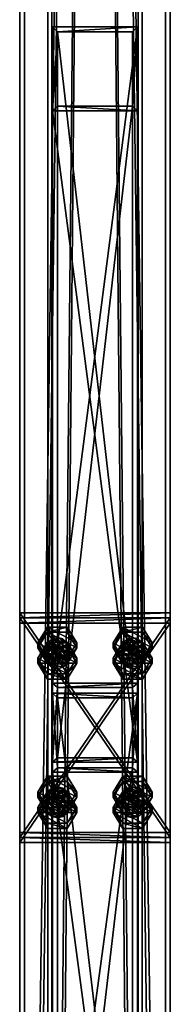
# Model space of a CAD drawing. Header units: millimetres. Extents: x -333 to 67333, y -930 to 39730.
# Tile 759 of 1056: x 11020 to 11180, y 20978 to 22024. Entities that reach past the tile are written whole.
import ezdxf

# ---------------------------------------------------------------- set-up
doc = ezdxf.new("R2010")
doc.units = ezdxf.units.MM
for name, color, linetype in [('4', 7, 'Continuous'), ('5', 7, 'Continuous'), ('6', 7, 'Continuous'), ('95', 7, 'Continuous'), ('99', 7, 'Continuous')]:
    doc.layers.add(name, color=color, linetype=linetype)

msp = doc.modelspace()

# ---------------------------------------------------------------- meshes
at = {"layer": '4', "color": 171}
mesh = msp.add_polyface(dxfattribs=at)
corners = [(11145, 22015.9, 6631.8), (11055, 22015.9, 6631.8), (11055, 21319.1, 4829.8), (11145, 21319.1, 4829.8), (11145, 21926.7, 6650.8), (11145, 21235.2, 4862.2), (11055, 21926.7, 6650.8), (11055, 21235.2, 4862.2), (11060, 21314.5, 4831.6), (11140, 21314.5, 4831.6), (11140, 21239.8, 4860.4), (11060, 21239.8, 4860.4), (11060, 22010.9, 6632.9), (11140, 22010.9, 6632.9), (11060, 21931.7, 6649.7), (11140, 21931.7, 6649.7)]
mesh.append_faces([[corners[k] for k in face] for face in [(0, 2, 3, 3), (4, 3, 5, 5), (6, 5, 7, 7), (1, 7, 2, 2), (12, 9, 8, 8), (14, 8, 11, 11), (15, 11, 10, 10), (13, 10, 9, 9)]], dxfattribs={"vtx0": -1, "color": 171})
mesh.append_faces([[corners[k] for k in face] for face in [(2, 8, 3, 3), (8, 7, 11, 11), (11, 7, 10, 10), (3, 9, 5, 5), (9, 3, 8, 8), (5, 10, 7, 7), (1, 12, 6, 6), (12, 0, 13, 13), (13, 0, 15, 15), (6, 14, 4, 4), (14, 6, 12, 12), (4, 15, 0, 0)]], dxfattribs={"vtx0": -1, "vtx1": -1, "color": 171})
mesh.append_faces([[corners[k] for k in face] for face in [(8, 2, 7, 7), (5, 9, 10, 10), (12, 1, 0, 0), (4, 14, 15, 15)]], dxfattribs={"vtx0": -1, "vtx2": -1, "vtx3": -1, "color": 171})
mesh.append_faces([[corners[k] for k in face] for face in [(0, 1, 2, 2), (4, 0, 3, 3), (6, 4, 5, 5), (1, 6, 7, 7), (12, 13, 9, 9), (14, 12, 8, 8), (15, 14, 11, 11), (13, 15, 10, 10)]], dxfattribs={"vtx2": -1, "vtx3": -1, "color": 171})
mesh = msp.add_polyface(dxfattribs=at)
corners = [(11060, 21303.6, 4803.6), (11140, 21303.6, 4803.6), (11140, 20637.2, 3080), (11060, 20637.2, 3080), (11140, 21229, 4832.4), (11140, 20551.4, 3080), (11060, 21229, 4832.4), (11060, 20551.4, 3080), (11055, 21308.3, 4801.8), (11055, 21224.4, 4834.2), (11055, 20546.1, 3080), (11055, 20642.6, 3080), (11145, 21224.4, 4834.2), (11145, 20546.1, 3080), (11145, 21308.3, 4801.8), (11145, 20642.6, 3080)]
mesh.append_faces([[corners[k] for k in face] for face in [(0, 2, 3, 3), (1, 5, 2, 2), (4, 7, 5, 5), (6, 3, 7, 7), (8, 10, 11, 11), (9, 13, 10, 10), (12, 15, 13, 13), (14, 11, 15, 15)]], dxfattribs={"vtx0": -1, "color": 171})
mesh.append_faces([[corners[k] for k in face] for face in [(9, 6, 12, 12), (6, 8, 0, 0), (0, 8, 1, 1), (12, 4, 14, 14), (4, 12, 6, 6), (14, 1, 8, 8), (11, 3, 15, 15), (3, 10, 7, 7), (7, 10, 5, 5), (15, 2, 13, 13), (2, 15, 3, 3), (13, 5, 10, 10)]], dxfattribs={"vtx0": -1, "vtx1": -1, "color": 171})
mesh.append_faces([[corners[k] for k in face] for face in [(6, 9, 8, 8), (14, 4, 1, 1), (3, 11, 10, 10), (13, 2, 5, 5)]], dxfattribs={"vtx0": -1, "vtx2": -1, "vtx3": -1, "color": 171})
mesh.append_faces([[corners[k] for k in face] for face in [(0, 1, 2, 2), (1, 4, 5, 5), (4, 6, 7, 7), (6, 0, 3, 3), (8, 9, 10, 10), (9, 12, 13, 13), (12, 14, 15, 15), (14, 8, 11, 11)]], dxfattribs={"vtx2": -1, "vtx3": -1, "color": 171})
at = {"layer": '5', "color": 131}
mesh = msp.add_polyface(dxfattribs=at)
corners = [(11054, 29385.3, 2984), (11146, 29385.3, 2984), (11146, 19415.3, 2984), (11054, 19415.3, 2984), (11146, 29385.3, 3076), (11146, 19415.3, 3076), (11054, 29385.3, 3076), (11054, 19415.3, 3076), (11050, 29385.3, 2980), (11050, 29385.3, 3080), (11050, 19415.3, 3080), (11050, 19415.3, 2980), (11150, 29385.3, 3080), (11150, 19415.3, 3080), (11150, 29385.3, 2980), (11150, 19415.3, 2980)]
mesh.append_faces([[corners[k] for k in face] for face in [(0, 2, 3, 3), (1, 5, 2, 2), (4, 7, 5, 5), (6, 3, 7, 7), (8, 10, 11, 11), (9, 13, 10, 10), (12, 15, 13, 13), (14, 11, 15, 15)]], dxfattribs={"vtx0": -1, "color": 131})
mesh.append_faces([[corners[k] for k in face] for face in [(9, 6, 12, 12), (6, 8, 0, 0), (0, 8, 1, 1), (12, 4, 14, 14), (4, 12, 6, 6), (14, 1, 8, 8), (11, 3, 15, 15), (3, 10, 7, 7), (7, 10, 5, 5), (15, 2, 13, 13), (2, 15, 3, 3), (13, 5, 10, 10)]], dxfattribs={"vtx0": -1, "vtx1": -1, "color": 131})
mesh.append_faces([[corners[k] for k in face] for face in [(6, 9, 8, 8), (14, 4, 1, 1), (3, 11, 10, 10), (13, 2, 5, 5)]], dxfattribs={"vtx0": -1, "vtx2": -1, "vtx3": -1, "color": 131})
mesh.append_faces([[corners[k] for k in face] for face in [(0, 1, 2, 2), (1, 4, 5, 5), (4, 6, 7, 7), (6, 0, 3, 3), (8, 9, 10, 10), (9, 12, 13, 13), (12, 14, 15, 15), (14, 8, 11, 11)]], dxfattribs={"vtx2": -1, "vtx3": -1, "color": 131})
at = {"layer": '6', "color": 2}
mesh = msp.add_polyface(dxfattribs=at)
corners = [(11020, 19420.1, 7183.5), (11180, 19420.1, 7183.5), (11180, 30845.3, 4755.1), (11020, 30845.3, 4755.1), (11020, 19420.1, 7347.1), (11020, 30878.6, 4911.6), (11180, 19420.1, 7347.1), (11180, 30878.6, 4911.6), (11175, 30846.4, 4760), (11025, 30846.4, 4760), (11025, 30877.6, 4906.7), (11175, 30877.6, 4906.7), (11025, 19420.1, 7342), (11175, 19420.1, 7342), (11025, 19420.1, 7188.6), (11175, 19420.1, 7188.6)]
mesh.append_faces([[corners[k] for k in face] for face in [(0, 2, 3, 3), (4, 3, 5, 5), (6, 5, 7, 7), (1, 7, 2, 2), (12, 11, 10, 10), (14, 10, 9, 9), (15, 9, 8, 8), (13, 8, 11, 11)]], dxfattribs={"vtx0": -1, "color": 2})
mesh.append_faces([[corners[k] for k in face] for face in [(2, 8, 3, 3), (8, 7, 11, 11), (11, 7, 10, 10), (3, 9, 5, 5), (9, 3, 8, 8), (5, 10, 7, 7), (4, 12, 0, 0), (12, 6, 13, 13), (13, 6, 15, 15), (0, 14, 1, 1), (14, 0, 12, 12), (1, 15, 6, 6)]], dxfattribs={"vtx0": -1, "vtx1": -1, "color": 2})
mesh.append_faces([[corners[k] for k in face] for face in [(8, 2, 7, 7), (5, 9, 10, 10), (12, 4, 6, 6), (1, 14, 15, 15)]], dxfattribs={"vtx0": -1, "vtx2": -1, "vtx3": -1, "color": 2})
mesh.append_faces([[corners[k] for k in face] for face in [(0, 1, 2, 2), (4, 0, 3, 3), (6, 4, 5, 5), (1, 6, 7, 7), (12, 13, 11, 11), (14, 12, 10, 10), (15, 14, 9, 9), (13, 15, 8, 8)]], dxfattribs={"vtx2": -1, "vtx3": -1, "color": 2})
at = {"layer": '95', "color": 7}
mesh = msp.add_polyface(dxfattribs=at)
corners = [(11048, 21345.6, 4787.3), (11049.6, 21351.2, 4785.2), (11049.6, 21362, 4813.2), (11048, 21356.4, 4815.3), (11054, 21355.3, 4783.6), (11054, 21366.1, 4811.6), (11060, 21356.8, 4783), (11060, 21367.6, 4811), (11066, 21355.3, 4783.6), (11066, 21366.1, 4811.6), (11070.4, 21351.2, 4785.2), (11070.4, 21362, 4813.2), (11072, 21345.6, 4787.3), (11072, 21356.4, 4815.3), (11070.4, 21350.8, 4817.5), (11066, 21346.7, 4819.1), (11049.6, 21350.8, 4817.5), (11039.2, 21356.4, 4815.3), (11049.6, 21373.2, 4808.8), (11049.6, 21378.6, 4822.8), (11039.2, 21361.8, 4829.3), (11070.4, 21373.2, 4808.8), (11070.4, 21378.6, 4822.8), (11080.8, 21356.4, 4815.3), (11080.8, 21361.8, 4829.3), (11070.4, 21345, 4835.8), (11049.6, 21339.6, 4821.8), (11070.4, 21339.6, 4821.8), (11039.2, 21340.2, 4773.4), (11049.6, 21357, 4766.9), (11049.6, 21362.4, 4780.9), (11070.4, 21357, 4766.9), (11070.4, 21362.4, 4780.9), (11080.8, 21345.6, 4787.3), (11080.8, 21340.2, 4773.4)]
mesh.append_faces([[corners[k] for k in face] for face in [(0, 2, 3, 3), (1, 5, 2, 2), (4, 7, 5, 5), (6, 9, 7, 7), (8, 11, 9, 9), (10, 13, 11, 11), (12, 14, 13, 13), (4, 8, 6, 6), (11, 7, 9, 9), (17, 19, 20, 20), (18, 22, 19, 19), (21, 24, 22, 22), (23, 25, 24, 24), (18, 23, 21, 21), (24, 19, 22, 22), (29, 32, 30, 30), (31, 33, 32, 32), (29, 34, 31, 31), (33, 30, 32, 32)]], dxfattribs={"vtx0": -1, "color": 7})
mesh.append_faces([[corners[k] for k in face] for face in [(8, 4, 10, 10), (14, 2, 13, 13), (13, 5, 11, 11), (23, 18, 27, 27), (25, 19, 24, 24)]], dxfattribs={"vtx0": -1, "vtx1": -1, "color": 7})
mesh.append_faces([[corners[k] for k in face] for face in [(15, 16, 3, 3), (14, 3, 2, 2), (13, 2, 5, 5), (11, 5, 7, 7), (27, 18, 17, 17), (25, 20, 19, 19)]], dxfattribs={"vtx0": -1, "vtx2": -1, "vtx3": -1, "color": 7})
mesh.append_faces([[corners[k] for k in face] for face in [(0, 1, 2, 2), (1, 4, 5, 5), (4, 6, 7, 7), (6, 8, 9, 9), (8, 10, 11, 11), (10, 12, 13, 13), (17, 18, 19, 19), (18, 21, 22, 22), (21, 23, 24, 24), (26, 17, 20, 20), (28, 29, 30, 30), (29, 31, 32, 32)]], dxfattribs={"vtx2": -1, "vtx3": -1, "color": 7})
mesh = msp.add_polyface(dxfattribs=at)
corners = [(11128, 21345.6, 4787.3), (11129.6, 21351.2, 4785.2), (11129.6, 21362, 4813.2), (11128, 21356.4, 4815.3), (11134, 21355.3, 4783.6), (11134, 21366.1, 4811.6), (11140, 21356.8, 4783), (11140, 21367.6, 4811), (11146, 21355.3, 4783.6), (11146, 21366.1, 4811.6), (11150.4, 21351.2, 4785.2), (11150.4, 21362, 4813.2), (11152, 21345.6, 4787.3), (11152, 21356.4, 4815.3), (11150.4, 21350.8, 4817.5), (11146, 21346.7, 4819.1), (11129.6, 21350.8, 4817.5), (11119.2, 21356.4, 4815.3), (11129.6, 21373.2, 4808.8), (11129.6, 21378.6, 4822.8), (11119.2, 21361.8, 4829.3), (11150.4, 21373.2, 4808.8), (11150.4, 21378.6, 4822.8), (11160.8, 21356.4, 4815.3), (11160.8, 21361.8, 4829.3), (11150.4, 21345, 4835.8), (11129.6, 21339.6, 4821.8), (11150.4, 21339.6, 4821.8), (11119.2, 21340.2, 4773.4), (11129.6, 21357, 4766.9), (11129.6, 21362.4, 4780.9), (11150.4, 21357, 4766.9), (11150.4, 21362.4, 4780.9), (11160.8, 21345.6, 4787.3), (11160.8, 21340.2, 4773.4)]
mesh.append_faces([[corners[k] for k in face] for face in [(0, 2, 3, 3), (1, 5, 2, 2), (4, 7, 5, 5), (6, 9, 7, 7), (8, 11, 9, 9), (10, 13, 11, 11), (12, 14, 13, 13), (4, 8, 6, 6), (11, 7, 9, 9), (17, 19, 20, 20), (18, 22, 19, 19), (21, 24, 22, 22), (23, 25, 24, 24), (18, 23, 21, 21), (24, 19, 22, 22), (29, 32, 30, 30), (31, 33, 32, 32), (29, 34, 31, 31), (33, 30, 32, 32)]], dxfattribs={"vtx0": -1, "color": 7})
mesh.append_faces([[corners[k] for k in face] for face in [(8, 4, 10, 10), (14, 2, 13, 13), (13, 5, 11, 11), (23, 18, 27, 27), (25, 19, 24, 24)]], dxfattribs={"vtx0": -1, "vtx1": -1, "color": 7})
mesh.append_faces([[corners[k] for k in face] for face in [(15, 16, 3, 3), (14, 3, 2, 2), (13, 2, 5, 5), (11, 5, 7, 7), (27, 18, 17, 17), (25, 20, 19, 19)]], dxfattribs={"vtx0": -1, "vtx2": -1, "vtx3": -1, "color": 7})
mesh.append_faces([[corners[k] for k in face] for face in [(0, 1, 2, 2), (1, 4, 5, 5), (4, 6, 7, 7), (6, 8, 9, 9), (8, 10, 11, 11), (10, 12, 13, 13), (17, 18, 19, 19), (18, 21, 22, 22), (21, 23, 24, 24), (26, 17, 20, 20), (28, 29, 30, 30), (29, 31, 32, 32)]], dxfattribs={"vtx2": -1, "vtx3": -1, "color": 7})
mesh = msp.add_polyface(dxfattribs=at)
corners = [(11072, 21345.6, 4787.3), (11070.4, 21340, 4789.5), (11070.4, 21350.8, 4817.5), (11066, 21335.9, 4791.1), (11066, 21346.7, 4819.1), (11060, 21334.4, 4791.7), (11060, 21345.2, 4819.7), (11054, 21335.9, 4791.1), (11054, 21346.7, 4819.1), (11049.6, 21340, 4789.5), (11049.6, 21350.8, 4817.5), (11048, 21345.6, 4787.3), (11048, 21356.4, 4815.3), (11070.4, 21351.2, 4785.2), (11054, 21355.3, 4783.6), (11049.6, 21351.2, 4785.2), (11080.8, 21356.4, 4815.3), (11070.4, 21339.6, 4821.8), (11070.4, 21345, 4835.8), (11049.6, 21339.6, 4821.8), (11049.6, 21345, 4835.8), (11039.2, 21361.8, 4829.3), (11039.2, 21356.4, 4815.3), (11039.2, 21340.2, 4773.4), (11049.6, 21362.4, 4780.9), (11039.2, 21345.6, 4787.3), (11070.4, 21357, 4766.9), (11080.8, 21340.2, 4773.4), (11080.8, 21345.6, 4787.3), (11070.4, 21323.4, 4779.8), (11070.4, 21328.8, 4793.8), (11049.6, 21323.4, 4779.8), (11049.6, 21328.8, 4793.8), (11049.6, 21357, 4766.9)]
mesh.append_faces([[corners[k] for k in face] for face in [(1, 4, 2, 2), (3, 6, 4, 4), (5, 8, 6, 6), (7, 10, 8, 8), (9, 12, 10, 10), (5, 9, 7, 7), (8, 4, 6, 6), (17, 20, 18, 18), (19, 21, 20, 20), (17, 22, 19, 19), (21, 18, 20, 20), (23, 24, 25, 25), (27, 30, 28, 28), (29, 32, 30, 30), (31, 25, 32, 32), (29, 23, 31, 31), (25, 30, 32, 32)]], dxfattribs={"vtx0": -1, "color": 7})
mesh.append_faces([[corners[k] for k in face] for face in [(13, 14, 0, 0), (0, 11, 1, 1), (1, 9, 3, 3), (3, 9, 5, 5), (4, 12, 2, 2), (27, 23, 29, 29), (30, 24, 28, 28)]], dxfattribs={"vtx0": -1, "vtx1": -1, "color": 7})
mesh.append_faces([[corners[k] for k in face] for face in [(0, 14, 15, 15), (0, 15, 11, 11), (1, 11, 9, 9), (4, 8, 10, 10), (27, 33, 23, 23), (30, 25, 24, 24)]], dxfattribs={"vtx0": -1, "vtx2": -1, "vtx3": -1, "color": 7})
mesh.append_faces([[corners[k] for k in face] for face in [(0, 1, 2, 2), (1, 3, 4, 4), (3, 5, 6, 6), (5, 7, 8, 8), (7, 9, 10, 10), (9, 11, 12, 12), (16, 17, 18, 18), (17, 19, 20, 20), (26, 27, 28, 28), (27, 29, 30, 30), (29, 31, 32, 32), (31, 23, 25, 25)]], dxfattribs={"vtx2": -1, "vtx3": -1, "color": 7})
mesh = msp.add_polyface(dxfattribs=at)
corners = [(11152, 21345.6, 4787.3), (11150.4, 21340, 4789.5), (11150.4, 21350.8, 4817.5), (11146, 21335.9, 4791.1), (11146, 21346.7, 4819.1), (11140, 21334.4, 4791.7), (11140, 21345.2, 4819.7), (11134, 21335.9, 4791.1), (11134, 21346.7, 4819.1), (11129.6, 21340, 4789.5), (11129.6, 21350.8, 4817.5), (11128, 21345.6, 4787.3), (11128, 21356.4, 4815.3), (11150.4, 21351.2, 4785.2), (11134, 21355.3, 4783.6), (11129.6, 21351.2, 4785.2), (11160.8, 21356.4, 4815.3), (11150.4, 21339.6, 4821.8), (11150.4, 21345, 4835.8), (11129.6, 21339.6, 4821.8), (11129.6, 21345, 4835.8), (11119.2, 21361.8, 4829.3), (11119.2, 21356.4, 4815.3), (11119.2, 21340.2, 4773.4), (11129.6, 21362.4, 4780.9), (11119.2, 21345.6, 4787.3), (11150.4, 21357, 4766.9), (11160.8, 21340.2, 4773.4), (11160.8, 21345.6, 4787.3), (11150.4, 21323.4, 4779.8), (11150.4, 21328.8, 4793.8), (11129.6, 21323.4, 4779.8), (11129.6, 21328.8, 4793.8), (11129.6, 21357, 4766.9)]
mesh.append_faces([[corners[k] for k in face] for face in [(1, 4, 2, 2), (3, 6, 4, 4), (5, 8, 6, 6), (7, 10, 8, 8), (9, 12, 10, 10), (5, 9, 7, 7), (10, 6, 8, 8), (17, 20, 18, 18), (19, 21, 20, 20), (17, 22, 19, 19), (21, 18, 20, 20), (23, 24, 25, 25), (27, 30, 28, 28), (29, 32, 30, 30), (31, 25, 32, 32), (29, 23, 31, 31), (25, 30, 32, 32)]], dxfattribs={"vtx0": -1, "color": 7})
mesh.append_faces([[corners[k] for k in face] for face in [(13, 14, 0, 0), (0, 11, 1, 1), (1, 9, 3, 3), (3, 9, 5, 5), (6, 10, 4, 4), (4, 12, 2, 2), (27, 23, 29, 29), (30, 24, 28, 28)]], dxfattribs={"vtx0": -1, "vtx1": -1, "color": 7})
mesh.append_faces([[corners[k] for k in face] for face in [(0, 14, 15, 15), (0, 15, 11, 11), (1, 11, 9, 9), (27, 33, 23, 23), (30, 25, 24, 24)]], dxfattribs={"vtx0": -1, "vtx2": -1, "vtx3": -1, "color": 7})
mesh.append_faces([[corners[k] for k in face] for face in [(0, 1, 2, 2), (1, 3, 4, 4), (3, 5, 6, 6), (5, 7, 8, 8), (7, 9, 10, 10), (9, 11, 12, 12), (16, 17, 18, 18), (17, 19, 20, 20), (26, 27, 28, 28), (27, 29, 30, 30), (29, 31, 32, 32), (31, 23, 25, 25)]], dxfattribs={"vtx2": -1, "vtx3": -1, "color": 7})
mesh = msp.add_polyface(dxfattribs=at)
corners = [(11048, 21187, 4848.7), (11049.6, 21192.6, 4846.5), (11049.6, 21203.5, 4874.5), (11048, 21197.9, 4876.6), (11054, 21196.7, 4844.9), (11054, 21207.6, 4872.9), (11060, 21198.2, 4844.3), (11060, 21209.1, 4872.3), (11066, 21196.7, 4844.9), (11066, 21207.6, 4872.9), (11070.4, 21192.6, 4846.5), (11070.4, 21203.5, 4874.5), (11072, 21187, 4848.7), (11072, 21197.9, 4876.6), (11070.4, 21192.3, 4878.8), (11066, 21188.2, 4880.4), (11049.6, 21192.3, 4878.8), (11039.2, 21197.9, 4876.6), (11049.6, 21214.7, 4870.1), (11049.6, 21220.1, 4884.1), (11039.2, 21203.3, 4890.6), (11070.4, 21214.7, 4870.1), (11070.4, 21220.1, 4884.1), (11080.8, 21197.9, 4876.6), (11080.8, 21203.3, 4890.6), (11070.4, 21186.5, 4897.1), (11049.6, 21181.1, 4883.1), (11070.4, 21181.1, 4883.1), (11039.2, 21181.6, 4834.7), (11049.6, 21198.4, 4828.2), (11049.6, 21203.8, 4842.2), (11070.4, 21198.4, 4828.2), (11070.4, 21203.8, 4842.2), (11080.8, 21187, 4848.7), (11080.8, 21181.6, 4834.7), (11039.2, 21187, 4848.7)]
mesh.append_faces([[corners[k] for k in face] for face in [(0, 2, 3, 3), (1, 5, 2, 2), (4, 7, 5, 5), (6, 9, 7, 7), (8, 11, 9, 9), (10, 13, 11, 11), (12, 14, 13, 13), (4, 8, 6, 6), (9, 5, 7, 7), (17, 19, 20, 20), (18, 22, 19, 19), (21, 24, 22, 22), (23, 25, 24, 24), (18, 23, 21, 21), (24, 19, 22, 22), (29, 32, 30, 30), (31, 33, 32, 32), (29, 34, 31, 31), (33, 30, 32, 32)]], dxfattribs={"vtx0": -1, "color": 7})
mesh.append_faces([[corners[k] for k in face] for face in [(8, 4, 10, 10), (14, 2, 13, 13), (13, 5, 11, 11), (11, 5, 9, 9), (25, 19, 24, 24)]], dxfattribs={"vtx0": -1, "vtx1": -1, "color": 7})
mesh.append_faces([[corners[k] for k in face] for face in [(15, 16, 3, 3), (14, 3, 2, 2), (13, 2, 5, 5), (27, 18, 17, 17), (25, 20, 19, 19), (33, 35, 30, 30)]], dxfattribs={"vtx0": -1, "vtx2": -1, "vtx3": -1, "color": 7})
mesh.append_faces([[corners[k] for k in face] for face in [(0, 1, 2, 2), (1, 4, 5, 5), (4, 6, 7, 7), (6, 8, 9, 9), (8, 10, 11, 11), (10, 12, 13, 13), (17, 18, 19, 19), (18, 21, 22, 22), (21, 23, 24, 24), (26, 17, 20, 20), (28, 29, 30, 30), (29, 31, 32, 32)]], dxfattribs={"vtx2": -1, "vtx3": -1, "color": 7})
mesh = msp.add_polyface(dxfattribs=at)
corners = [(11128, 21187, 4848.7), (11129.6, 21192.6, 4846.5), (11129.6, 21203.5, 4874.5), (11128, 21197.9, 4876.6), (11134, 21196.7, 4844.9), (11134, 21207.6, 4872.9), (11140, 21198.2, 4844.3), (11140, 21209.1, 4872.3), (11146, 21196.7, 4844.9), (11146, 21207.6, 4872.9), (11150.4, 21192.6, 4846.5), (11150.4, 21203.5, 4874.5), (11152, 21187, 4848.7), (11152, 21197.9, 4876.6), (11150.4, 21192.3, 4878.8), (11146, 21188.2, 4880.4), (11129.6, 21192.3, 4878.8), (11119.2, 21197.9, 4876.6), (11129.6, 21214.7, 4870.1), (11129.6, 21220.1, 4884.1), (11119.2, 21203.3, 4890.6), (11150.4, 21214.7, 4870.1), (11150.4, 21220.1, 4884.1), (11160.8, 21197.9, 4876.6), (11160.8, 21203.3, 4890.6), (11150.4, 21186.5, 4897.1), (11129.6, 21181.1, 4883.1), (11150.4, 21181.1, 4883.1), (11119.2, 21181.6, 4834.7), (11129.6, 21198.4, 4828.2), (11129.6, 21203.8, 4842.2), (11150.4, 21198.4, 4828.2), (11150.4, 21203.8, 4842.2), (11160.8, 21187, 4848.7), (11160.8, 21181.6, 4834.7), (11119.2, 21187, 4848.7)]
mesh.append_faces([[corners[k] for k in face] for face in [(0, 2, 3, 3), (1, 5, 2, 2), (4, 7, 5, 5), (6, 9, 7, 7), (8, 11, 9, 9), (10, 13, 11, 11), (12, 14, 13, 13), (4, 8, 6, 6), (11, 7, 9, 9), (17, 19, 20, 20), (18, 22, 19, 19), (21, 24, 22, 22), (23, 25, 24, 24), (18, 23, 21, 21), (24, 19, 22, 22), (29, 32, 30, 30), (31, 33, 32, 32), (29, 34, 31, 31), (33, 30, 32, 32)]], dxfattribs={"vtx0": -1, "color": 7})
mesh.append_faces([[corners[k] for k in face] for face in [(8, 4, 10, 10), (14, 2, 13, 13), (13, 5, 11, 11), (25, 19, 24, 24)]], dxfattribs={"vtx0": -1, "vtx1": -1, "color": 7})
mesh.append_faces([[corners[k] for k in face] for face in [(15, 16, 3, 3), (14, 3, 2, 2), (13, 2, 5, 5), (11, 5, 7, 7), (27, 18, 17, 17), (25, 20, 19, 19), (33, 35, 30, 30)]], dxfattribs={"vtx0": -1, "vtx2": -1, "vtx3": -1, "color": 7})
mesh.append_faces([[corners[k] for k in face] for face in [(0, 1, 2, 2), (1, 4, 5, 5), (4, 6, 7, 7), (6, 8, 9, 9), (8, 10, 11, 11), (10, 12, 13, 13), (17, 18, 19, 19), (18, 21, 22, 22), (21, 23, 24, 24), (26, 17, 20, 20), (28, 29, 30, 30), (29, 31, 32, 32)]], dxfattribs={"vtx2": -1, "vtx3": -1, "color": 7})
mesh = msp.add_polyface(dxfattribs=at)
corners = [(11072, 21187, 4848.7), (11070.4, 21181.4, 4850.8), (11070.4, 21192.3, 4878.8), (11066, 21177.4, 4852.4), (11066, 21188.2, 4880.4), (11060, 21175.9, 4853), (11060, 21186.7, 4881), (11054, 21177.4, 4852.4), (11054, 21188.2, 4880.4), (11049.6, 21181.4, 4850.8), (11049.6, 21192.3, 4878.8), (11048, 21187, 4848.7), (11048, 21197.9, 4876.6), (11070.4, 21192.6, 4846.5), (11054, 21196.7, 4844.9), (11049.6, 21192.6, 4846.5), (11080.8, 21197.9, 4876.6), (11070.4, 21181.1, 4883.1), (11070.4, 21186.5, 4897.1), (11049.6, 21181.1, 4883.1), (11049.6, 21186.5, 4897.1), (11039.2, 21203.3, 4890.6), (11049.6, 21214.7, 4870.1), (11039.2, 21197.9, 4876.6), (11039.2, 21181.6, 4834.7), (11049.6, 21203.8, 4842.2), (11039.2, 21187, 4848.7), (11070.4, 21198.4, 4828.2), (11080.8, 21181.6, 4834.7), (11080.8, 21187, 4848.7), (11070.4, 21164.8, 4841.2), (11070.4, 21170.3, 4855.1), (11049.6, 21164.8, 4841.2), (11049.6, 21170.3, 4855.1), (11049.6, 21198.4, 4828.2)]
mesh.append_faces([[corners[k] for k in face] for face in [(1, 4, 2, 2), (3, 6, 4, 4), (5, 8, 6, 6), (7, 10, 8, 8), (9, 12, 10, 10), (3, 7, 5, 5), (8, 4, 6, 6), (17, 20, 18, 18), (19, 21, 20, 20), (17, 23, 19, 19), (21, 18, 20, 20), (24, 25, 26, 26), (28, 31, 29, 29), (30, 33, 31, 31), (32, 26, 33, 33), (30, 24, 32, 32), (26, 31, 33, 33)]], dxfattribs={"vtx0": -1, "color": 7})
mesh.append_faces([[corners[k] for k in face] for face in [(13, 15, 0, 0), (0, 11, 1, 1), (1, 11, 3, 3), (4, 12, 2, 2), (16, 22, 17, 17), (28, 24, 30, 30), (31, 26, 29, 29)]], dxfattribs={"vtx0": -1, "vtx1": -1, "color": 7})
mesh.append_faces([[corners[k] for k in face] for face in [(13, 14, 15, 15), (0, 15, 11, 11), (3, 11, 9, 9), (3, 9, 7, 7), (4, 8, 10, 10), (28, 34, 24, 24)]], dxfattribs={"vtx0": -1, "vtx2": -1, "vtx3": -1, "color": 7})
mesh.append_faces([[corners[k] for k in face] for face in [(0, 1, 2, 2), (1, 3, 4, 4), (3, 5, 6, 6), (5, 7, 8, 8), (7, 9, 10, 10), (9, 11, 12, 12), (16, 17, 18, 18), (17, 19, 20, 20), (27, 28, 29, 29), (28, 30, 31, 31), (30, 32, 33, 33), (32, 24, 26, 26)]], dxfattribs={"vtx2": -1, "vtx3": -1, "color": 7})
mesh = msp.add_polyface(dxfattribs=at)
corners = [(11152, 21187, 4848.7), (11150.4, 21181.4, 4850.8), (11150.4, 21192.3, 4878.8), (11146, 21177.4, 4852.4), (11146, 21188.2, 4880.4), (11140, 21175.9, 4853), (11140, 21186.7, 4881), (11134, 21177.4, 4852.4), (11134, 21188.2, 4880.4), (11129.6, 21181.4, 4850.8), (11129.6, 21192.3, 4878.8), (11128, 21187, 4848.7), (11128, 21197.9, 4876.6), (11150.4, 21192.6, 4846.5), (11134, 21196.7, 4844.9), (11129.6, 21192.6, 4846.5), (11160.8, 21197.9, 4876.6), (11150.4, 21181.1, 4883.1), (11150.4, 21186.5, 4897.1), (11129.6, 21181.1, 4883.1), (11129.6, 21186.5, 4897.1), (11119.2, 21203.3, 4890.6), (11129.6, 21214.7, 4870.1), (11119.2, 21197.9, 4876.6), (11119.2, 21181.6, 4834.7), (11129.6, 21203.8, 4842.2), (11119.2, 21187, 4848.7), (11150.4, 21198.4, 4828.2), (11160.8, 21181.6, 4834.7), (11160.8, 21187, 4848.7), (11150.4, 21164.8, 4841.2), (11150.4, 21170.3, 4855.1), (11129.6, 21164.8, 4841.2), (11129.6, 21170.3, 4855.1), (11129.6, 21198.4, 4828.2)]
mesh.append_faces([[corners[k] for k in face] for face in [(1, 4, 2, 2), (3, 6, 4, 4), (5, 8, 6, 6), (7, 10, 8, 8), (9, 12, 10, 10), (3, 7, 5, 5), (8, 4, 6, 6), (17, 20, 18, 18), (19, 21, 20, 20), (17, 23, 19, 19), (21, 18, 20, 20), (24, 25, 26, 26), (28, 31, 29, 29), (30, 33, 31, 31), (32, 26, 33, 33), (30, 24, 32, 32), (26, 31, 33, 33)]], dxfattribs={"vtx0": -1, "color": 7})
mesh.append_faces([[corners[k] for k in face] for face in [(13, 14, 0, 0), (0, 11, 1, 1), (1, 9, 3, 3), (4, 12, 2, 2), (16, 22, 17, 17), (28, 24, 30, 30), (31, 26, 29, 29)]], dxfattribs={"vtx0": -1, "vtx1": -1, "color": 7})
mesh.append_faces([[corners[k] for k in face] for face in [(0, 14, 15, 15), (0, 15, 11, 11), (1, 11, 9, 9), (3, 9, 7, 7), (4, 8, 10, 10), (28, 34, 24, 24)]], dxfattribs={"vtx0": -1, "vtx2": -1, "vtx3": -1, "color": 7})
mesh.append_faces([[corners[k] for k in face] for face in [(0, 1, 2, 2), (1, 3, 4, 4), (3, 5, 6, 6), (5, 7, 8, 8), (7, 9, 10, 10), (9, 11, 12, 12), (16, 17, 18, 18), (17, 19, 20, 20), (27, 28, 29, 29), (28, 30, 31, 31), (30, 32, 33, 33), (32, 24, 26, 26)]], dxfattribs={"vtx2": -1, "vtx3": -1, "color": 7})
at = {"layer": '99', "color": 7}
mesh = msp.add_polyface(dxfattribs=at)
corners = [(11180, 21160.6, 4891.1), (11020, 21160.6, 4891.1), (11020, 21393.7, 4800.9), (11180, 21393.7, 4800.9), (11020, 21155.1, 4877.1), (11020, 21388.3, 4786.9), (11180, 21155.1, 4877.1), (11180, 21388.3, 4786.9)]
mesh.append_faces([[corners[k] for k in face] for face in [(0, 2, 3, 3), (1, 5, 2, 2), (4, 7, 5, 5), (6, 3, 7, 7), (1, 6, 4, 4), (3, 5, 7, 7)]], dxfattribs={"vtx0": -1, "color": 7})
mesh.append_faces([[corners[k] for k in face] for face in [(0, 1, 2, 2), (1, 4, 5, 5), (4, 6, 7, 7), (6, 0, 3, 3), (1, 0, 6, 6), (3, 2, 5, 5)]], dxfattribs={"vtx2": -1, "vtx3": -1, "color": 7})
mesh = msp.add_polyface(dxfattribs=at)
corners = [(11180, 21155.1, 4877.1), (11020, 21155.1, 4877.1), (11020, 21388.3, 4786.9), (11180, 21388.3, 4786.9), (11020, 21149.7, 4863.1), (11020, 21382.9, 4772.9), (11180, 21149.7, 4863.1), (11180, 21382.9, 4772.9)]
mesh.append_faces([[corners[k] for k in face] for face in [(0, 2, 3, 3), (1, 5, 2, 2), (4, 7, 5, 5), (6, 3, 7, 7), (1, 6, 4, 4), (3, 5, 7, 7)]], dxfattribs={"vtx0": -1, "color": 7})
mesh.append_faces([[corners[k] for k in face] for face in [(0, 1, 2, 2), (1, 4, 5, 5), (4, 6, 7, 7), (6, 0, 3, 3), (1, 0, 6, 6), (3, 2, 5, 5)]], dxfattribs={"vtx2": -1, "vtx3": -1, "color": 7})

doc.saveas('drawing.dxf')
